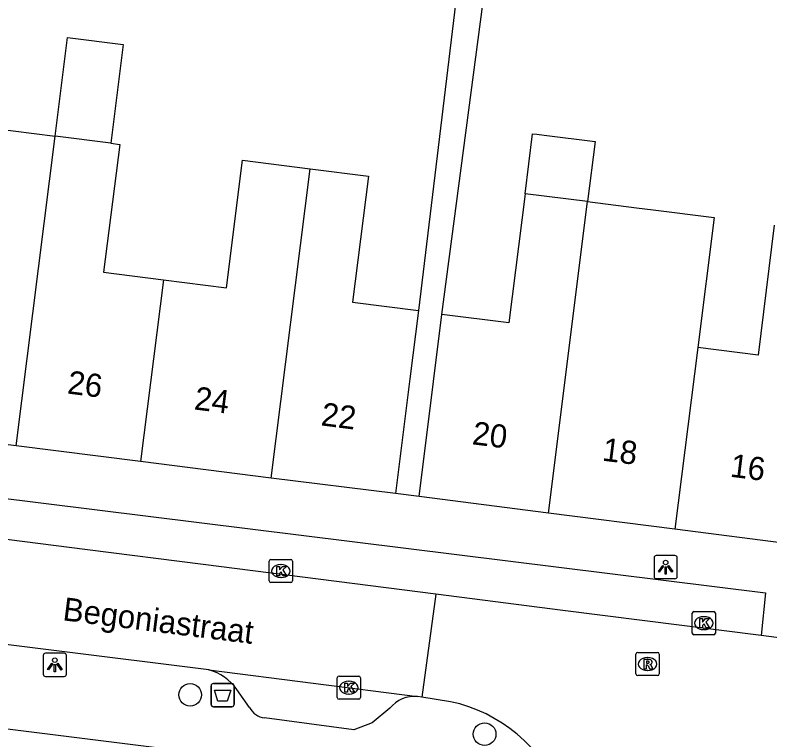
# Model space of a CAD drawing. Extents: x 161696 to 162377, y 380761 to 381673.
# Drawn here: x 162205.68 to 162238.23, y 381379.05 to 381410.33 of the extents above; entities that cross this region are included whole.
import ezdxf

# ---------------------------------------------------------------- set-up
doc = ezdxf.new("R2010")
doc.units = 0
for name, color, linetype in [('IMGEO_Afvalbak', 7, 'Continuous'), ('IMGEO_Boom', 7, 'Continuous'), ('IMGEO_Kolk', 7, 'Continuous'), ('IMGEO_Lichtpunt', 7, 'Continuous'), ('IMGEO_Openbare_ruimte_label', 7, 'Continuous'), ('IMGEO_Pand', 7, 'Continuous'), ('IMGEO_Pand_nummerreeks', 7, 'Continuous'), ('IMGEO_Rijbaan_lokaal_open', 7, 'Continuous'), ('IMGEO_Rioolput', 7, 'Continuous'), ('IMGEO_Voetpad_open', 7, 'Continuous')]:
    doc.layers.add(name, color=color, linetype=linetype)

msp = doc.modelspace()

# ---------------------------------------------------------------- linework, layer by layer
at = {"layer": 'IMGEO_Afvalbak'}
for p, q in [((162214.135, 381380.588), (162214.135, 381381.388)), ((162214.135, 381381.388), (162214.135, 381380.588)), ((162214.235, 381381.488), (162215.025, 381381.488)), ((162215.025, 381381.488), (162214.235, 381381.488)), ((162215.125, 381381.388), (162215.125, 381380.588)), ((162215.125, 381380.588), (162215.125, 381381.388)), ((162215.025, 381380.488), (162214.235, 381380.488)), ((162214.235, 381380.488), (162215.025, 381380.488))]:
    msp.add_line(p, q, dxfattribs=at)
msp.add_lwpolyline([(162214.278, 381381.202), (162214.982, 381381.202), (162214.833, 381380.732), (162214.427, 381380.732), (162214.278, 381381.202)], dxfattribs=at)
for centre, start, end in [((162214.235, 381381.388), 90, 180), ((162214.235, 381381.388), 90, 180), ((162215.025, 381381.388), 0, 90), ((162215.025, 381381.388), 360, 90), ((162214.235, 381380.588), 180, 270), ((162214.235, 381380.588), 180, 270), ((162215.025, 381380.588), 270, 0), ((162215.025, 381380.588), 270, 0)]:
    msp.add_arc(centre, 0.1, start, end, dxfattribs=at)
at = {"layer": 'IMGEO_Boom'}
for centre in [(162213.233, 381381), (162225.929, 381379.304)]:
    msp.add_circle(centre, 0.489, dxfattribs=at)
at = {"layer": 'IMGEO_Kolk'}
for p, q in [((162216.64, 381385.915), (162216.64, 381386.767)), ((162216.715, 381386.841), (162217.567, 381386.841)), ((162217.641, 381386.767), (162217.641, 381385.915)), ((162217.128, 381386.621), (162217.153, 381386.621)), ((162217.567, 381385.841), (162216.715, 381385.841)), ((162217.151, 381386.061), (162217.126, 381386.061)), ((162234.881, 381383.667), (162234.881, 381384.519)), ((162234.956, 381384.593), (162235.808, 381384.593)), ((162235.882, 381384.519), (162235.882, 381383.667)), ((162235.369, 381384.373), (162235.394, 381384.373)), ((162235.392, 381383.813), (162235.367, 381383.813)), ((162235.808, 381383.593), (162234.956, 381383.593)), ((162219.574, 381380.883), (162219.574, 381381.735)), ((162219.649, 381381.809), (162220.501, 381381.809)), ((162220.062, 381381.589), (162220.087, 381381.589)), ((162220.575, 381381.735), (162220.575, 381380.883)), ((162220.085, 381381.029), (162220.06, 381381.029)), ((162220.501, 381380.809), (162219.649, 381380.809))]:
    msp.add_line(p, q, dxfattribs=at)
for points in [[(162216.64, 381385.915), (162216.64, 381386.767)], [(162216.715, 381386.841), (162217.567, 381386.841)], [(162217.641, 381386.767), (162217.641, 381385.915)], [(162216.961, 381386.541), (162217.084, 381386.541), (162217.084, 381386.39), (162217.214, 381386.541), (162217.378, 381386.541), (162217.232, 381386.39), (162217.385, 381386.141), (162217.233, 381386.141), (162217.148, 381386.305), (162217.084, 381386.238), (162217.084, 381386.141), (162216.961, 381386.141), (162216.961, 381386.541)], [(162217.567, 381385.841), (162216.715, 381385.841)], [(162234.881, 381383.667), (162234.881, 381384.519)], [(162234.956, 381384.593), (162235.808, 381384.593)], [(162235.882, 381384.519), (162235.882, 381383.667)], [(162235.202, 381384.293), (162235.325, 381384.293), (162235.325, 381384.142), (162235.455, 381384.293), (162235.619, 381384.293), (162235.473, 381384.142), (162235.626, 381383.893), (162235.474, 381383.893), (162235.389, 381384.057), (162235.325, 381383.99), (162235.325, 381383.893), (162235.202, 381383.893), (162235.202, 381384.293)], [(162235.808, 381383.593), (162234.956, 381383.593)], [(162219.574, 381380.883), (162219.574, 381381.735)], [(162219.649, 381381.809), (162220.501, 381381.809)], [(162220.575, 381381.735), (162220.575, 381380.883)], [(162219.895, 381381.509), (162220.018, 381381.509), (162220.018, 381381.358), (162220.148, 381381.509), (162220.312, 381381.509), (162220.166, 381381.358), (162220.319, 381381.109), (162220.167, 381381.109), (162220.082, 381381.273), (162220.018, 381381.206), (162220.018, 381381.109), (162219.895, 381381.109), (162219.895, 381381.509)], [(162220.501, 381380.809), (162219.649, 381380.809)]]:
    msp.add_lwpolyline(points, dxfattribs=at)
for centre, start, end in [((162216.717, 381386.765), 91.552, 178.448), ((162216.717, 381386.765), 91.552, 178.448), ((162217.565, 381386.765), 1.552, 88.448), ((162217.565, 381386.765), 1.552, 88.448), ((162216.717, 381385.917), 181.552, 268.448), ((162216.717, 381385.917), 181.552, 268.448), ((162217.565, 381385.917), 271.552, 358.448), ((162217.565, 381385.917), 271.552, 358.448), ((162234.958, 381384.517), 91.552, 178.448), ((162234.958, 381384.517), 91.552, 178.448), ((162235.806, 381384.517), 1.552, 88.448), ((162235.806, 381384.517), 1.552, 88.448), ((162234.958, 381383.669), 181.552, 268.448), ((162234.958, 381383.669), 181.552, 268.448), ((162235.806, 381383.669), 271.552, 358.448), ((162235.806, 381383.669), 271.552, 358.448), ((162219.651, 381381.733), 91.552, 178.448), ((162219.651, 381381.733), 91.552, 178.448), ((162220.499, 381381.733), 1.552, 88.448), ((162220.499, 381381.733), 1.552, 88.448), ((162219.651, 381380.885), 181.552, 268.448), ((162219.651, 381380.885), 181.552, 268.448), ((162220.499, 381380.885), 271.552, 358.448), ((162220.499, 381380.885), 271.552, 358.448)]:
    msp.add_arc(centre, 0.0765, start, end, dxfattribs=at)
for centre, major_axis, ratio, start_param, end_param in [((162217.127, 381386.341), (-0.387, 0.002), 0.722429, 4.712389, 7.853982), ((162217.152, 381386.341), (-0.39, 0.002), 0.717154, 1.570796, 4.712389), ((162235.368, 381384.093), (-0.387, 0.002), 0.722429, 4.712389, 7.853982), ((162235.393, 381384.093), (-0.39, 0.002), 0.717154, 1.570796, 4.712389), ((162220.061, 381381.309), (-0.387, 0.002), 0.722429, 4.712389, 7.853982), ((162220.086, 381381.309), (-0.39, 0.002), 0.717154, 1.570796, 4.712389)]:
    msp.add_ellipse(centre, major_axis=major_axis, ratio=ratio, start_param=start_param, end_param=end_param, dxfattribs=at)
at = {"layer": 'IMGEO_Lichtpunt'}
for p, q in [((162233.235, 381386.914), (162233.235, 381386.107)), ((162233.235, 381386.914), (162233.235, 381386.107)), ((162234.137, 381387.009), (162233.329, 381387.009)), ((162234.137, 381387.009), (162233.329, 381387.009)), ((162234.231, 381386.107), (162234.231, 381386.914)), ((162234.231, 381386.107), (162234.231, 381386.914)), ((162233.329, 381386.013), (162234.137, 381386.013)), ((162233.329, 381386.013), (162234.137, 381386.013)), ((162206.896, 381382.698), (162206.896, 381381.891)), ((162206.896, 381382.698), (162206.896, 381381.891)), ((162207.798, 381382.793), (162206.99, 381382.793)), ((162207.798, 381382.793), (162206.99, 381382.793)), ((162207.892, 381381.891), (162207.892, 381382.698)), ((162207.892, 381381.891), (162207.892, 381382.698)), ((162206.99, 381381.797), (162207.798, 381381.797)), ((162206.99, 381381.797), (162207.798, 381381.797))]:
    msp.add_line(p, q, dxfattribs=at)
for points in [[(162233.609, 381386.578), (162233.648, 381386.55), (162233.46, 381386.288), (162233.422, 381386.315), (162233.609, 381386.578)], [(162233.711, 381386.53), (162233.758, 381386.53), (162233.758, 381386.208), (162233.711, 381386.208), (162233.711, 381386.53)], [(162233.821, 381386.55), (162233.859, 381386.577), (162234.046, 381386.315), (162234.007, 381386.287), (162233.821, 381386.55)], [(162207.27, 381382.362), (162207.309, 381382.334), (162207.121, 381382.072), (162207.083, 381382.099), (162207.27, 381382.362)], [(162207.372, 381382.314), (162207.419, 381382.314), (162207.419, 381381.992), (162207.372, 381381.992), (162207.372, 381382.314)], [(162207.482, 381382.334), (162207.52, 381382.361), (162207.707, 381382.099), (162207.668, 381382.071), (162207.482, 381382.334)]]:
    msp.add_lwpolyline(points, dxfattribs=at)
for centre in [(162233.734, 381386.712), (162207.395, 381382.496)]:
    msp.add_circle(centre, 0.0994, dxfattribs=at)
for centre, start, end in [((162233.329, 381386.914), 90, 180), ((162233.329, 381386.914), 90, 180), ((162234.137, 381386.914), 0, 90), ((162234.137, 381386.914), 0, 90), ((162233.329, 381386.107), 180, 270), ((162233.329, 381386.107), 180, 270), ((162234.137, 381386.107), 270, 0), ((162234.137, 381386.107), 270, 360), ((162206.99, 381382.698), 90, 180), ((162206.99, 381382.698), 90, 180), ((162207.798, 381382.698), 0, 90), ((162207.798, 381382.698), 0, 90), ((162206.99, 381381.891), 180, 270), ((162206.99, 381381.891), 180, 270), ((162207.798, 381381.891), 270, 0), ((162207.798, 381381.891), 270, 360)]:
    msp.add_arc(centre, 0.0946, start, end, dxfattribs=at)
at = {"layer": 'IMGEO_Pand'}
for points in [[(162207.405, 381405.102), (162207.941, 381409.364), (162210.349, 381409.062), (162209.813, 381404.8)], [(162201.162, 381400.354), (162201.515, 381403.162), (162204.34, 381402.807), (162204.672, 381405.446), (162207.405, 381405.102)], [(162205.724, 381391.739), (162207.405, 381405.102)], [(162209.813, 381404.8), (162207.405, 381405.102)], [(162227.67, 381402.625), (162227.995, 381405.211), (162228.181, 381405.187), (162228.492, 381405.148), (162230.696, 381404.871), (162230.37, 381402.285)], [(162209.813, 381404.8), (162210.193, 381404.752), (162209.499, 381399.234), (162212.081, 381398.909)], [(162212.081, 381398.909), (162214.8, 381398.567), (162215.492, 381404.068), (162218.403, 381403.702)], [(162216.724, 381390.355), (162218.403, 381403.702)], [(162218.403, 381403.702), (162220.922, 381403.385), (162220.236, 381397.938), (162223.078, 381397.58)], [(162227.67, 381402.625), (162226.969, 381397.052), (162224.089, 381397.414)], [(162230.37, 381402.285), (162227.67, 381402.625)], [(162228.678, 381388.846), (162230.37, 381402.285)], [(162230.37, 381402.285), (162232.471, 381402.021), (162233.194, 381401.93), (162235.831, 381401.598), (162235.124, 381395.988)], [(162238.417, 381401.273), (162237.717, 381395.664), (162235.124, 381395.988)], [(162212.081, 381398.909), (162211.094, 381391.064)], [(162223.078, 381397.58), (162222.709, 381394.642), (162222.085, 381389.681)], [(162223.101, 381389.559), (162223.725, 381394.52), (162224.089, 381397.414)], [(162235.124, 381395.988), (162234.136, 381388.149)], [(162205.724, 381391.739), (162200.166, 381392.439)], [(162211.094, 381391.064), (162205.724, 381391.739)], [(162216.724, 381390.355), (162211.094, 381391.064)], [(162222.085, 381389.681), (162216.724, 381390.355)], [(162228.678, 381388.846), (162223.101, 381389.559)], [(162234.136, 381388.149), (162228.678, 381388.846)], [(162239.444, 381387.471), (162239.261, 381387.494), (162234.136, 381388.149)]]:
    msp.add_lwpolyline(points, dxfattribs=at)
at = {"layer": 'IMGEO_Rijbaan_lokaal_open'}
for points in [[(162223.827, 381385.344), (162213.797, 381386.623), (162208.807, 381387.259), (162197.076, 381388.755), (162193.186, 381389.251), (162188.631, 381389.768)], [(162214.036, 381382.082), (162188.097, 381385.318)], [(162223.827, 381385.344), (162223.227, 381380.899)], [(162237.848, 381383.556), (162229.299, 381384.646), (162223.827, 381385.344)], [(162241.704, 381383.054), (162237.848, 381383.556)], [(162214.036, 381382.082), (162223.036, 381380.93)], [(162223.227, 381380.899), (162223.036, 381380.93)], [(162224.456, 381380.703), (162223.227, 381380.899)]]:
    msp.add_lwpolyline(points, dxfattribs=at)
msp.add_arc((162223.082, 381374.241), 6.607, 21.9483, 77.9963, dxfattribs=at)
at = {"layer": 'IMGEO_Rioolput'}
for p, q in [((162232.529, 381382.828), (162233.381, 381382.828)), ((162232.454, 381381.902), (162232.454, 381382.754)), ((162232.942, 381382.608), (162232.967, 381382.608)), ((162233.455, 381382.754), (162233.455, 381381.902)), ((162232.965, 381382.048), (162232.94, 381382.048)), ((162233.381, 381381.828), (162232.529, 381381.828))]:
    msp.add_line(p, q, dxfattribs=at)
for points in [[(162232.529, 381382.828), (162233.381, 381382.828)], [(162232.454, 381381.902), (162232.454, 381382.754)], [(162233.043, 381382.526), (162232.791, 381382.528), (162232.791, 381382.128)], [(162233.455, 381382.754), (162233.455, 381381.902)], [(162232.791, 381382.128), (162232.915, 381382.128), (162232.915, 381382.29), (162232.926, 381382.29)], [(162232.969, 381382.447), (162232.915, 381382.447), (162232.915, 381382.366)], [(162232.915, 381382.366), (162232.967, 381382.366)], [(162232.973, 381382.261), (162233.044, 381382.128), (162233.184, 381382.128), (162233.119, 381382.254)], [(162233.381, 381381.828), (162232.529, 381381.828)]]:
    msp.add_lwpolyline(points, dxfattribs=at)
for centre, radius, start, end in [((162232.531, 381382.752), 0.0765, 91.552, 178.448), ((162232.531, 381382.752), 0.0765, 91.552, 178.448), ((162233.379, 381382.752), 0.0765, 1.552, 88.448), ((162233.379, 381382.752), 0.0765, 1.552, 88.448), ((162233.042, 381382.416), 0.109, 350.3612, 89.416), ((162232.925, 381382.237), 0.0533, 26.0293, 88.6989), ((162232.951, 381382.555), 0.19, 274.7715, 282.9687), ((162232.975, 381382.351), 0.0964, 77.0061, 93.1865), ((162232.989, 381382.408), 0.0378, 276.6634, 79.6772), ((162233.04, 381382.416), 0.112, 277.5842, 350.9817), ((162233.024, 381382.201), 0.108, 29.5134, 73.7905), ((162232.531, 381381.904), 0.0765, 181.552, 268.448), ((162232.531, 381381.904), 0.0765, 181.552, 268.448), ((162233.379, 381381.904), 0.0765, 271.552, 358.448), ((162233.379, 381381.904), 0.0765, 271.552, 358.448)]:
    msp.add_arc(centre, radius, start, end, dxfattribs=at)
for centre, major_axis, ratio, start_param, end_param in [((162232.941, 381382.328), (-0.387, 0.002), 0.722429, 4.712389, 7.853982), ((162232.966, 381382.328), (-0.39, 0.002), 0.717154, 1.570796, 4.712389)]:
    msp.add_ellipse(centre, major_axis=major_axis, ratio=ratio, start_param=start_param, end_param=end_param, dxfattribs=at)
at = {"layer": 'IMGEO_Voetpad_open'}
for points in [[(162224.089, 381397.414), (162226.919, 381418.879)], [(162224.826, 381412.14), (162223.078, 381397.58)], [(162190.673, 381390.979), (162191.389, 381391.203), (162238.042, 381385.407), (162237.848, 381383.556)], [(162223.101, 381389.559), (162222.085, 381389.681)], [(162227.307, 381376.913), (162226.777, 381376.984), (162226.745, 381376.844), (162140.834, 381387.594), (162137.883, 381387.964), (162134.218, 381388.422)], [(162215.789, 381380.457), (162215.243, 381381.233)], [(162221.839, 381380.418), (162221.078, 381379.789), (162220.287, 381379.492), (162216.442, 381380.002)]]:
    msp.add_lwpolyline(points, dxfattribs=at)
for centre, radius, start, end in [((162213.442, 381379.956), 2.208, 35.3539, 74.4013), ((162222.918, 381379.551), 1.384, 85.0956, 141.2207), ((162216.569, 381380.881), 0.888, 208.504, 261.7597)]:
    msp.add_arc(centre, radius, start, end, dxfattribs=at)

# ---------------------------------------------------------------- texts
at = {"layer": 'IMGEO_Openbare_ruimte_label'}
msp.add_text('Begoniastraat', height=1, rotation=352.875, dxfattribs=at).set_placement((162207.705, 381384.22))
at = {"layer": 'IMGEO_Pand_nummerreeks'}
for s, rotation, p in [('26', 352.8266, (162207.903, 381394.005)), ('24', 352.829, (162213.374, 381393.317)), ('22', 352.829, (162218.842, 381392.629)), ('20', 352.828, (162225.359, 381391.815)), ('18', 352.8266, (162230.968, 381391.109)), ('16', 352.828, (162236.484, 381390.415))]:
    msp.add_text(s, height=1, rotation=rotation, dxfattribs=at).set_placement(p)

doc.saveas('drawing.dxf')
